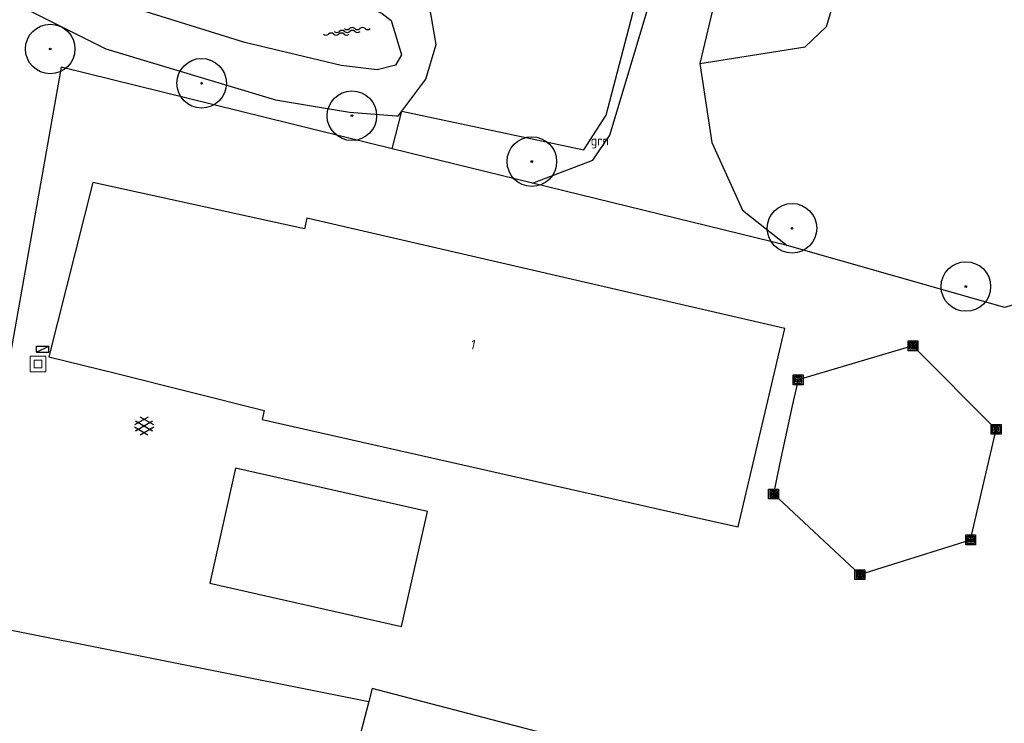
# Model space of a CAD drawing. Header units: metres. Extents: x 116958 to 118326, y 475500 to 477904.
# Tile 825 of 1001: x 117653 to 117703, y 476653 to 476689. Entities that reach past the tile are written whole.
import ezdxf

# ---------------------------------------------------------------- set-up
doc = ezdxf.new("R2010")
doc.units = ezdxf.units.M
doc.header["$LTSCALE"] = 0.2
doc.layers.get('0').update_dxf_attribs({"color": 6})
for name, color, linetype in [('B-WE-GR-BOOM-G', 252, 'Continuous'), ('B-WE-GR-GROENVOORZIENING-GV', 252, 'Continuous'), ('B-WE-GW-WATERGANG_INSTEEK-G', 252, 'Continuous'), ('B-WE-GW-WATERGANG_WATERLIJN-G', 252, 'Continuous'), ('B-WE-IE-MEUBILAIR_WEGMEUBILAIR_VERKEERSLICHT-G', 252, 'Continuous'), ('B-WE-KL-DATA_KAST-G', 90, 'Continuous'), ('B-WE-OG-BEBOUWING-GV', 252, 'Continuous'), ('B-WE-OG-HUISNUMMER-T25', 2, 'Continuous'), ('B-WE-VH-VERHARDING_ASFALT-GV', 252, 'Continuous')]:
    doc.layers.add(name, color=color, linetype=linetype)
doc.layers.add('B-WE-RI-RIOOLPUT', color=31, linetype='Continuous', lineweight=0)
doc.styles.get("Standard").update_dxf_attribs({"font": 'isocp.shx'})

# ---------------------------------------------------------------- blocks, each defined once
blk = doc.blocks.new('BGTGV')
for p, q in [((0.0197, 0.04605), (-0.0497, 0.00595)), ((0.0433, 0.025), (-0.0433, -0.025)), ((0.0433, -0.025), (-0.0433, 0.025)), ((0.04965, 0.006), (-0.01975, 0.04605)), ((0.01965, -0.046), (-0.0494, -0.00615)), ((0.04955, -0.00605), (-0.0197, -0.046))]:
    blk.add_line(p, q)
blk = doc.blocks.new('BGT_GR')
at = {"insert": (0.043, 0.019), "char_height": 0.1, "attachment_point": 5, "line_spacing_factor": 0.8}
blk.add_mtext('{\\C256;grn}', dxfattribs=at)
blk = doc.blocks.new('BGTWT')
for centre, start_param, end_param in [((-0.0242, -0.0577), 5.873058, 6.693313), ((0.0009, 0.0715), 2.731465, 3.55172), ((0.0271, -0.0435), 5.873058, 6.693313), ((0.0283, -0.0577), 5.873058, 6.693313), ((0.0534, 0.0715), 2.731465, 3.55172), ((0.0796, -0.0435), 5.873058, 6.693313), ((0.1059, 0.0715), 2.731465, 3.55172), ((-0.1059, 0.0435), 2.731465, 3.55172), ((-0.0796, -0.0715), 5.873058, 6.693313), ((-0.0534, 0.0435), 2.731465, 3.55172), ((-0.0504, 0.0573), 2.731465, 3.55172), ((-0.0271, -0.0715), 5.873058, 6.693313), ((-0.0009, 0.0435), 2.731465, 3.55172), ((0.0021, 0.0573), 2.731465, 3.55172), ((0.0545, 0.0573), 2.731465, 3.55172)]:
    blk.add_ellipse(centre, major_axis=(0, 0.0627), ratio=0.52488, start_param=start_param, end_param=end_param)
blk = doc.blocks.new('CELQ70108')
for p, q in [((-0.62, 0.31), (0.62, 0.31)), ((-0.62, -0.31), (-0.62, 0.31)), ((-0.62, -0.31), (0.62, 0.31)), ((0.62, -0.31), (0.62, 0.31)), ((-0.62, -0.31), (0.62, -0.31))]:
    blk.add_line(p, q)
blk = doc.blocks.new('CELQ201000')
at = {"flags": 128}
for points in [[(-0.25, -0.25), (-0.25, 0.25), (0.25, 0.25), (0.25, -0.25), (-0.25, -0.25)], [(-0.18, -0.18), (-0.18, 0.18), (0.18, 0.18), (0.18, -0.18), (-0.18, -0.18)], [(-0.11, -0.11), (-0.11, 0.11), (0.11, 0.11), (0.11, -0.11), (-0.11, -0.11)], [(-0.041, -0.041), (-0.041, 0.041), (0.041, 0.041), (0.041, -0.041), (-0.041, -0.041)]]:
    blk.add_lwpolyline(points, dxfattribs=at)
blk = doc.blocks.new('Pbrd')
for points in [[(-400, -400), (400, -400), (400, 400), (-400, 400)], [(-200, -200), (200, -200), (200, 200), (-200, 200)]]:
    blk.add_lwpolyline(points, close=True)
blk = doc.blocks.new('Bestboom')
h = blk.add_hatch(color=256)
h.dxf.hatch_style = 1
h.paths.add_polyline_path([(41, 0, 1), (-41, 0, 1)])
for radius in [1260, 41.1]:
    blk.add_circle((0, 0), radius)

msp = doc.modelspace()

# ---------------------------------------------------------------- linework, layer by layer
at = {"layer": 'B-WE-GR-GROENVOORZIENING-GV', "flags": 128}
for points in [[(117671.955, 476682.685), (117672.447, 476684.594), (117681.693, 476682.625), (117682.836, 476684.383), (117691.742, 476718.464)], [(117710.133, 476688.832), (117706.63, 476675.73), (117703.1, 476674.62), (117692.04, 476677.77)], [(117671.955, 476682.685), (117655.119, 476686.833), (117650.196, 476659.182)], [(117650.196, 476659.182), (117650.113, 476658.718), (117670.758, 476654.594)]]:
    msp.add_lwpolyline(points, dxfattribs=at)
at = {"layer": 'B-WE-GW-WATERGANG_INSTEEK-G', "flags": 128}
for points in [[(117652.024, 476689.862), (117653.384, 476689.75), (117657.386, 476687.757), (117666.018, 476685.174), (117669.786, 476684.54), (117672.161, 476684.362), (117672.267, 476684.354), (117672.447, 476684.594), (117673.667, 476686.213), (117674.193, 476687.977), (117673.864, 476689.838), (117672.66, 476690.762), (117671.377, 476691.299), (117666.09, 476692.837), (117654.188, 476695.458), (117653.746, 476696.29), (117653.973, 476697.49), (117655.797, 476704.301), (117658.416, 476715.707), (117660.138, 476722.128), (117660.807, 476725.016), (117661.936, 476725.931)], [(117687.6, 476687.02), (117692.943, 476687.863), (117694.028, 476688.891), (117701.222, 476712.816), (117703.314, 476713.715), (117723.17, 476709.743), (117724.289, 476709.492)]]:
    msp.add_lwpolyline(points, dxfattribs=at)
at = {"layer": 'B-WE-GW-WATERGANG_WATERLIJN-G', "flags": 128}
msp.add_lwpolyline([(117652.608, 476695.621), (117653.306, 476694.658), (117653.622, 476694.221), (117654.759, 476693.715), (117656.294, 476693.089), (117656.436, 476693.312), (117660.586, 476692.294), (117666.377, 476691.009), (117669.669, 476690.407), (117671.439, 476689.559), (117671.896, 476689.196), (117672.228, 476688.081), (117672.417, 476687.449), (117672.119, 476686.936), (117671.186, 476686.698), (117669.349, 476686.919), (117664.453, 476688.082), (117657.699, 476690.187), (117655.039, 476690.64), (117653.267, 476691.394), (117652.22, 476691.442)], dxfattribs=at)
at = {"layer": 'B-WE-OG-BEBOUWING-GV', "flags": 128}
for points in [[(117657.873, 476671.27), (117665.44, 476669.386), (117665.336, 476668.918), (117687.164, 476664.001), (117689.534, 476663.467), (117690.368, 476667), (117691.045, 476669.874), (117691.912, 476673.544), (117667.609, 476679.15), (117667.489, 476678.61), (117656.726, 476680.968), (117654.488, 476672.114), (117657.873, 476671.27)], [(117691.342, 476665.141), (117695.73, 476661.04), (117701.36, 476662.81), (117702.66, 476668.42), (117698.43, 476672.67), (117692.59, 476670.94), (117692.279, 476669.617), (117691.662, 476666.717), (117691.342, 476665.141)], [(117673.744, 476664.256), (117663.989, 476666.454), (117662.67, 476660.6), (117672.426, 476658.403), (117673.744, 476664.256)], [(117688.318, 476650.708), (117670.93, 476655.254), (117670.758, 476654.594), (117665.887, 476635.89), (117683.275, 476631.344), (117688.318, 476650.708)]]:
    msp.add_lwpolyline(points, dxfattribs=at)
at = {"layer": 'B-WE-VH-VERHARDING_ASFALT-GV'}
for p, q in [((117683.01, 476683.37), (117692.627, 476715.224)), ((117688.75, 476691.96), (117687.6, 476687.02)), ((117687.6, 476687.02), (117688.2, 476683)), ((117682.15, 476682.1), (117683.01, 476683.37)), ((117688.2, 476683), (117689.76, 476679.56)), ((117679.08, 476680.93), (117671.955, 476682.685)), ((117679.08, 476680.93), (117682.15, 476682.1)), ((117692.04, 476677.77), (117679.08, 476680.93)), ((117689.76, 476679.56), (117692.04, 476677.77))]:
    msp.add_line(p, q, dxfattribs=at)

# ---------------------------------------------------------------- block references
at = {"layer": 'B-WE-GR-BOOM-G', "xscale": 0.001, "yscale": 0.001, "zscale": 0.001}
for p in [(117654.56, 476687.75), (117662.26, 476686.01), (117669.9, 476684.36), (117679.05, 476682.03), (117692.28, 476678.64), (117701.12, 476675.68)]:
    msp.add_blockref('Bestboom', p, dxfattribs=at)
at = {"layer": 'B-WE-GR-GROENVOORZIENING-GV', "xscale": 5, "yscale": 5, "zscale": 5}
msp.add_blockref('BGT_GR', (117682.291, 476682.926), dxfattribs=at)
at = {"layer": 'B-WE-GW-WATERGANG_WATERLIJN-G', "xscale": 10, "yscale": 10, "zscale": 10}
msp.add_blockref('BGTWT', (117669.64, 476688.648), dxfattribs=at)
at = {"layer": 'B-WE-IE-MEUBILAIR_WEGMEUBILAIR_VERKEERSLICHT-G'}
for p in [(117698.43, 476672.67), (117692.59, 476670.94), (117702.66, 476668.42), (117691.342, 476665.141), (117701.36, 476662.81), (117695.73, 476661.04)]:
    msp.add_blockref('CELQ201000', p, dxfattribs=at)
at = {"layer": 'B-WE-KL-DATA_KAST-G', "xscale": 0.5, "yscale": 0.5, "zscale": 0.5}
msp.add_blockref('CELQ70108', (117654.174, 476672.503), dxfattribs=at)
at = {"layer": 'B-WE-RI-RIOOLPUT', "xscale": 0.001, "yscale": 0.001, "zscale": 0.001}
msp.add_blockref('Pbrd', (117653.943, 476671.743), dxfattribs=at)
at = {"layer": 'B-WE-VH-VERHARDING_ASFALT-GV', "xscale": 10, "yscale": 10, "zscale": 10}
msp.add_blockref('BGTGV', (117659.336, 476668.588), dxfattribs=at)

# ---------------------------------------------------------------- texts
at = {"layer": 'B-WE-OG-HUISNUMMER-T25'}
msp.add_text('1', height=0.5, rotation=347, dxfattribs=at).set_placement((117675.904, 476672.516))

doc.saveas('drawing.dxf')
